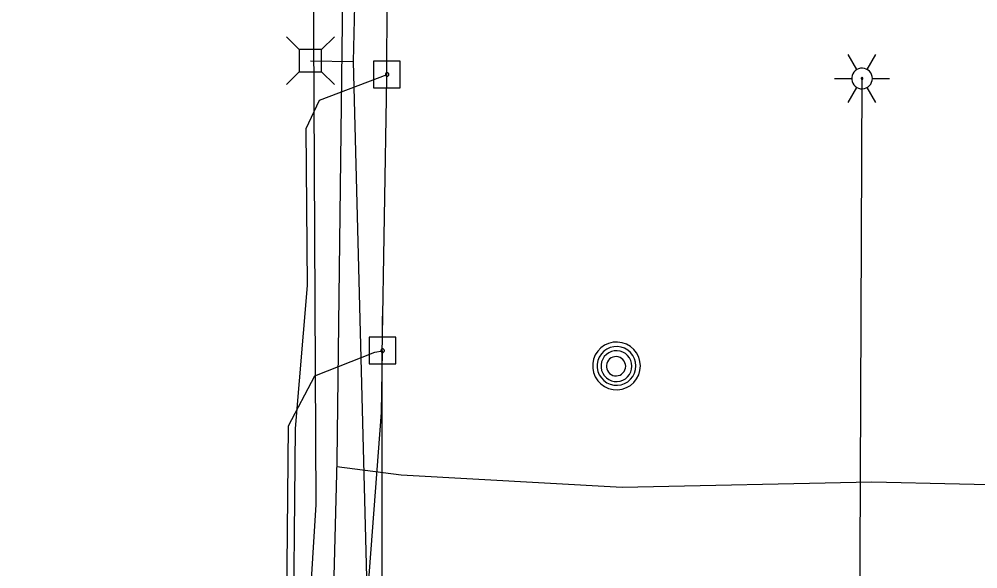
# Model space of a CAD drawing. Extents: x 596028 to 606371, y 330010 to 403088.
# Drawn here: x 601997.6 to 602130, y 369182.3 to 369258.3 of the extents above; entities that cross this region are included whole.
import ezdxf

# ---------------------------------------------------------------- set-up
doc = ezdxf.new("R2010")
doc.units = 0
for name, color, linetype in [('E_LTG', 7, 'Continuous'), ('E_UTL_AG_Bold', 7, 'Continuous'), ('E_UTL_E_UG', 7, 'Continuous'), ('E_UTL_EPowerPole', 7, 'Continuous'), ('E_UTL_FO_UG', 7, 'Continuous'), ('E_UTL_G_UG', 7, 'Continuous'), ('E_UTL_MH', 7, 'Continuous'), ('E_UTL_Overhead', 7, 'Continuous'), ('E_UTL_T_UG', 7, 'Continuous'), ('E_UTL_TV_UG', 7, 'Continuous')]:
    doc.layers.add(name, color=color, linetype=linetype)

msp = doc.modelspace()

# ---------------------------------------------------------------- linework, layer by layer
at = {"layer": 'E_LTG'}
for points in [[(602113.27, 369251.3), (602112.07, 369253.36)], [(602114.69, 369251.3), (602115.89, 369253.36)], [(602115.41, 369250.06), (602115.38, 369250.33), (602115.31, 369250.59), (602115.18, 369250.83), (602115.01, 369251.05), (602114.81, 369251.22), (602114.57, 369251.36), (602114.32, 369251.45), (602114.05, 369251.49), (602113.78, 369251.47), (602113.51, 369251.41), (602113.27, 369251.3), (602113.04, 369251.14), (602112.86, 369250.94), (602112.71, 369250.72), (602112.61, 369250.46), (602112.56, 369250.2), (602112.56, 369249.92), (602112.61, 369249.66), (602112.71, 369249.41), (602112.86, 369249.18), (602113.04, 369248.98), (602113.27, 369248.82), (602113.51, 369248.71), (602113.78, 369248.65), (602114.05, 369248.63), (602114.32, 369248.67), (602114.57, 369248.76), (602114.81, 369248.9), (602115.01, 369249.07), (602115.18, 369249.29), (602115.31, 369249.53), (602115.38, 369249.79), (602115.41, 369250.06)], [(602115.41, 369250.06), (602115.38, 369250.33), (602115.31, 369250.59), (602115.18, 369250.83), (602115.01, 369251.05), (602114.81, 369251.22), (602114.57, 369251.36), (602114.32, 369251.45), (602114.05, 369251.49), (602113.78, 369251.47), (602113.51, 369251.41), (602113.27, 369251.3), (602113.04, 369251.14), (602112.86, 369250.94), (602112.71, 369250.72), (602112.61, 369250.46), (602112.56, 369250.2), (602112.56, 369249.92), (602112.61, 369249.66), (602112.71, 369249.41), (602112.86, 369249.18), (602113.04, 369248.98), (602113.27, 369248.82), (602113.51, 369248.71), (602113.78, 369248.65), (602114.05, 369248.63), (602114.32, 369248.67), (602114.57, 369248.76), (602114.81, 369248.9), (602115.01, 369249.07), (602115.18, 369249.29), (602115.31, 369249.53), (602115.38, 369249.79), (602115.41, 369250.06)], [(602115.41, 369250.06), (602115.38, 369250.33), (602115.31, 369250.59), (602115.18, 369250.83), (602115.01, 369251.05), (602114.81, 369251.22), (602114.57, 369251.36), (602114.32, 369251.45), (602114.05, 369251.49), (602113.78, 369251.47), (602113.51, 369251.41), (602113.27, 369251.3), (602113.04, 369251.14), (602112.86, 369250.94), (602112.71, 369250.72), (602112.61, 369250.46), (602112.56, 369250.2), (602112.56, 369249.92), (602112.61, 369249.66), (602112.71, 369249.41), (602112.86, 369249.18), (602113.04, 369248.98), (602113.27, 369248.82), (602113.51, 369248.71), (602113.78, 369248.65), (602114.05, 369248.63), (602114.32, 369248.67), (602114.57, 369248.76), (602114.81, 369248.9), (602115.01, 369249.07), (602115.18, 369249.29), (602115.31, 369249.53), (602115.38, 369249.79), (602115.41, 369250.06)], [(602110.17, 369250.06), (602112.55, 369250.06)], [(602114.1, 369250.06), (602114.1, 369250.08), (602114.09, 369250.1), (602114.08, 369250.12), (602114.07, 369250.14), (602114.05, 369250.16), (602114.03, 369250.17), (602114.01, 369250.18), (602113.99, 369250.18), (602113.96, 369250.18), (602113.94, 369250.17), (602113.92, 369250.16), (602113.9, 369250.15), (602113.89, 369250.13), (602113.87, 369250.12), (602113.87, 369250.09), (602113.86, 369250.07), (602113.86, 369250.05), (602113.87, 369250.03), (602113.87, 369250.01), (602113.89, 369249.99), (602113.9, 369249.97), (602113.92, 369249.96), (602113.94, 369249.95), (602113.96, 369249.94), (602113.99, 369249.94), (602114.01, 369249.94), (602114.03, 369249.95), (602114.05, 369249.96), (602114.07, 369249.98), (602114.08, 369250), (602114.09, 369250.02), (602114.1, 369250.04), (602114.1, 369250.06)], [(602115.41, 369250.06), (602117.79, 369250.06)], [(602112.07, 369246.76), (602113.27, 369248.82)], [(602115.89, 369246.76), (602114.69, 369248.82)]]:
    msp.add_lwpolyline(points, dxfattribs=at)
at = {"layer": 'E_UTL_AG_Bold'}
for points in [[(602036.26, 369254.07), (602034.51, 369255.82)], [(602039.35, 369254.07), (602041.11, 369255.82)], [(602039.35, 369254.07), (602036.26, 369254.07)], [(602036.26, 369254.07), (602036.26, 369250.97)], [(602039.35, 369250.97), (602039.35, 369254.07)], [(602036.26, 369250.97), (602034.51, 369249.22)], [(602036.26, 369250.97), (602039.35, 369250.97)], [(602039.35, 369250.97), (602041.11, 369249.22)]]:
    msp.add_lwpolyline(points, dxfattribs=at)
at = {"layer": 'E_UTL_E_UG'}
for points in [[(602038.32, 368957.12), (602039.31, 369034.73), (602038.19, 369091.48), (602036.74, 369161.55), (602038.61, 369191.18), (602038.21, 369265.78), (602037.44, 369373.98), (602036.17, 369465.24), (602038.9, 369568.32)], [(601997.59, 369145.27), (602002.56, 369145.92), (602017.26, 369149.7), (602030.74, 369161.7), (602035.4, 369167.7), (602035.76, 369201.69), (602037.39, 369221.44), (602037.22, 369243.16), (602039.07, 369247.05), (602048.4, 369250.61)], [(602113.58, 369150.41), (602113.64, 369161.88), (602113.98, 369250.06)], [(602002.56, 369145.92), (602016.87, 369151.1), (602029.84, 369163.12), (602034.46, 369168.11), (602034.76, 369202.08), (602038.43, 369208.98), (602046.68, 369212.25), (602047.78, 369212.45)]]:
    msp.add_lwpolyline(points, dxfattribs=at)
at = {"layer": 'E_UTL_EPowerPole'}
for points in [[(602048.37, 369252.46), (602048.37, 369255.36)], [(602050.21, 369252.46), (602046.52, 369252.46)], [(602046.52, 369252.46), (602046.52, 369248.76)], [(602050.21, 369248.76), (602050.21, 369252.46)], [(602048.64, 369250.61), (602048.63, 369250.66), (602048.62, 369250.7), (602048.6, 369250.74), (602048.57, 369250.78), (602048.54, 369250.81), (602048.5, 369250.83), (602048.45, 369250.85), (602048.41, 369250.85), (602048.36, 369250.85), (602048.32, 369250.84), (602048.28, 369250.82), (602048.24, 369250.79), (602048.21, 369250.76), (602048.19, 369250.72), (602048.17, 369250.68), (602048.16, 369250.64), (602048.16, 369250.59), (602048.17, 369250.55), (602048.19, 369250.5), (602048.21, 369250.47), (602048.24, 369250.43), (602048.28, 369250.41), (602048.32, 369250.39), (602048.36, 369250.38), (602048.41, 369250.38), (602048.45, 369250.38), (602048.5, 369250.4), (602048.54, 369250.42), (602048.57, 369250.45), (602048.6, 369250.48), (602048.62, 369250.52), (602048.63, 369250.57), (602048.64, 369250.61)], [(602046.52, 369248.76), (602050.21, 369248.76)], [(602047.75, 369214.3), (602047.75, 369217.21)], [(602049.59, 369214.3), (602045.91, 369214.3)], [(602045.91, 369214.3), (602045.91, 369210.61)], [(602049.59, 369210.61), (602049.59, 369214.3)], [(602048.02, 369212.45), (602048.02, 369212.5), (602048, 369212.54), (602047.98, 369212.58), (602047.95, 369212.62), (602047.92, 369212.65), (602047.88, 369212.67), (602047.84, 369212.69), (602047.79, 369212.69), (602047.75, 369212.69), (602047.7, 369212.68), (602047.66, 369212.66), (602047.63, 369212.63), (602047.59, 369212.6), (602047.57, 369212.56), (602047.55, 369212.52), (602047.54, 369212.48), (602047.54, 369212.43), (602047.55, 369212.39), (602047.57, 369212.35), (602047.59, 369212.31), (602047.63, 369212.27), (602047.66, 369212.25), (602047.7, 369212.23), (602047.75, 369212.22), (602047.79, 369212.22), (602047.84, 369212.22), (602047.88, 369212.24), (602047.92, 369212.26), (602047.95, 369212.29), (602047.98, 369212.33), (602048, 369212.37), (602048.02, 369212.41), (602048.02, 369212.45)], [(602045.91, 369210.61), (602049.59, 369210.61)]]:
    msp.add_lwpolyline(points, dxfattribs=at)
at = {"layer": 'E_UTL_FO_UG'}
msp.add_lwpolyline([(602037.81, 369252.52), (602043.76, 369252.4)], dxfattribs=at)
at = {"layer": 'E_UTL_G_UG'}
for points in [[(602043.05, 368958.08), (602041.79, 369007.09), (602041.4, 369066.36), (602041.39, 369081.34), (602040.25, 369149.29), (602041.48, 369197.25), (602042.43, 369272.91), (602042.85, 369308.8), (602042.8, 369368.56), (602043.42, 369461.34), (602044.54, 369538.24), (602045.12, 369569.42), (602047.17, 369613.61), (602048.61, 369693.62), (602051.23, 369788.24), (602050.96, 369842.07), (602049.43, 369922.42), (602049.9, 369939.74), (602049.87, 369947.31), (602051.8, 369982.35), (602052.8, 370105.48), (602048.77, 370156.85), (602046.53, 370219.68), (602048.74, 370279.2)], [(602041.46, 369196.45), (602050.32, 369195.31), (602080.85, 369193.58), (602115.32, 369194.33), (602151.65, 369193.49), (602171.76, 369194.46)]]:
    msp.add_lwpolyline(points, dxfattribs=at)
at = {"layer": 'E_UTL_MH'}
for points in [[(602083.37, 369210.34), (602083.31, 369210.97), (602083.14, 369211.57), (602082.85, 369212.13), (602082.46, 369212.62), (602081.99, 369213.03), (602081.44, 369213.35), (602080.85, 369213.55), (602080.23, 369213.64), (602079.6, 369213.61), (602078.99, 369213.46), (602078.42, 369213.2), (602077.91, 369212.84), (602077.48, 369212.38), (602077.14, 369211.86), (602076.91, 369211.27), (602076.79, 369210.66), (602076.79, 369210.03), (602076.91, 369209.42), (602077.14, 369208.83), (602077.48, 369208.3), (602077.91, 369207.85), (602078.42, 369207.49), (602078.99, 369207.23), (602079.6, 369207.08), (602080.23, 369207.05), (602080.85, 369207.14), (602081.44, 369207.34), (602081.99, 369207.66), (602082.46, 369208.07), (602082.85, 369208.56), (602083.14, 369209.12), (602083.31, 369209.72), (602083.37, 369210.34)], [(602082.76, 369210.34), (602082.71, 369210.85), (602082.57, 369211.34), (602082.33, 369211.79), (602082.02, 369212.19), (602081.63, 369212.52), (602081.19, 369212.78), (602080.71, 369212.94), (602080.21, 369213.01), (602079.7, 369212.99), (602079.2, 369212.87), (602078.74, 369212.66), (602078.33, 369212.36), (602077.98, 369212), (602077.7, 369211.57), (602077.51, 369211.09), (602077.42, 369210.59), (602077.42, 369210.09), (602077.51, 369209.59), (602077.7, 369209.11), (602077.98, 369208.69), (602078.33, 369208.32), (602078.74, 369208.02), (602079.2, 369207.81), (602079.7, 369207.69), (602080.21, 369207.67), (602080.71, 369207.74), (602081.19, 369207.91), (602081.63, 369208.16), (602082.02, 369208.49), (602082.33, 369208.89), (602082.57, 369209.35), (602082.71, 369209.83), (602082.76, 369210.34)], [(602082.19, 369210.31), (602082.16, 369210.71), (602082.04, 369211.1), (602081.86, 369211.46), (602081.61, 369211.78), (602081.3, 369212.05), (602080.95, 369212.25), (602080.57, 369212.38), (602080.17, 369212.44), (602079.76, 369212.42), (602079.37, 369212.32), (602079, 369212.16), (602078.67, 369211.92), (602078.39, 369211.63), (602078.17, 369211.29), (602078.02, 369210.91), (602077.95, 369210.51), (602077.95, 369210.11), (602078.02, 369209.71), (602078.17, 369209.34), (602078.39, 369209), (602078.67, 369208.7), (602079, 369208.47), (602079.37, 369208.3), (602079.76, 369208.2), (602080.17, 369208.19), (602080.57, 369208.24), (602080.95, 369208.38), (602081.3, 369208.58), (602081.61, 369208.84), (602081.86, 369209.16), (602082.04, 369209.52), (602082.16, 369209.91), (602082.19, 369210.31)], [(602081.34, 369210.3), (602081.31, 369210.55), (602081.24, 369210.79), (602081.13, 369211.02), (602080.97, 369211.22), (602080.78, 369211.38), (602080.56, 369211.51), (602080.32, 369211.59), (602080.07, 369211.63), (602079.82, 369211.61), (602079.57, 369211.56), (602079.34, 369211.45), (602079.13, 369211.3), (602078.96, 369211.12), (602078.82, 369210.91), (602078.73, 369210.67), (602078.68, 369210.42), (602078.68, 369210.17), (602078.73, 369209.92), (602078.82, 369209.69), (602078.96, 369209.47), (602079.13, 369209.29), (602079.34, 369209.14), (602079.57, 369209.04), (602079.82, 369208.98), (602080.07, 369208.97), (602080.32, 369209), (602080.56, 369209.08), (602080.78, 369209.21), (602080.97, 369209.38), (602081.13, 369209.58), (602081.24, 369209.8), (602081.31, 369210.04), (602081.34, 369210.3)]]:
    msp.add_lwpolyline(points, dxfattribs=at)
at = {"layer": 'E_UTL_Overhead'}
msp.add_lwpolyline([(602046.65, 367600.38), (602051.29, 367697.52), (602053.8, 367901.24), (602051.89, 368080.89), (602055.16, 368276.21), (602053.08, 368301.06), (602057.62, 368469.75), (602045.39, 368617.17), (602046.06, 368815.09), (602047.67, 369060.69), (602047.72, 369211.87), (602048.36, 369250.01), (602048.54, 369288.25), (602049.4, 369442.5), (602049.76, 369613.32), (602051.08, 369789.61), (602050.68, 369965.17), (602051.62, 370141.89), (602052.51, 370286.68), (602048.38, 370407.21)], dxfattribs=at)
at = {"layer": 'E_UTL_T_UG'}
msp.add_lwpolyline([(602058.47, 369087.55), (602057.25, 369111.03), (602046.72, 369150.12), (602046.37, 369150.83), (602043.76, 369252.4), (602043.97, 369262.12), (602048.11, 369271.03), (602048.19, 369271.04), (602052.91, 369274.85), (602091.68, 369274.58), (602112.7, 369273.09), (602149.46, 369271.84), (602163.3, 369272.81), (602168.8, 369277.25), (602171.21, 369307.7), (602174.58, 369312.58), (602178.66, 369312.69), (602182.61, 369314.97), (602188.54, 369315.69)], dxfattribs=at)
at = {"layer": 'E_UTL_TV_UG'}
msp.add_lwpolyline([(602002.54, 369135.42), (602024.17, 369136.71), (602026.59, 369142.99), (602035.19, 369151.1), (602044.47, 369162.5), (602047.61, 369203.91), (602047.78, 369212.45)], dxfattribs=at)

doc.saveas('drawing.dxf')
